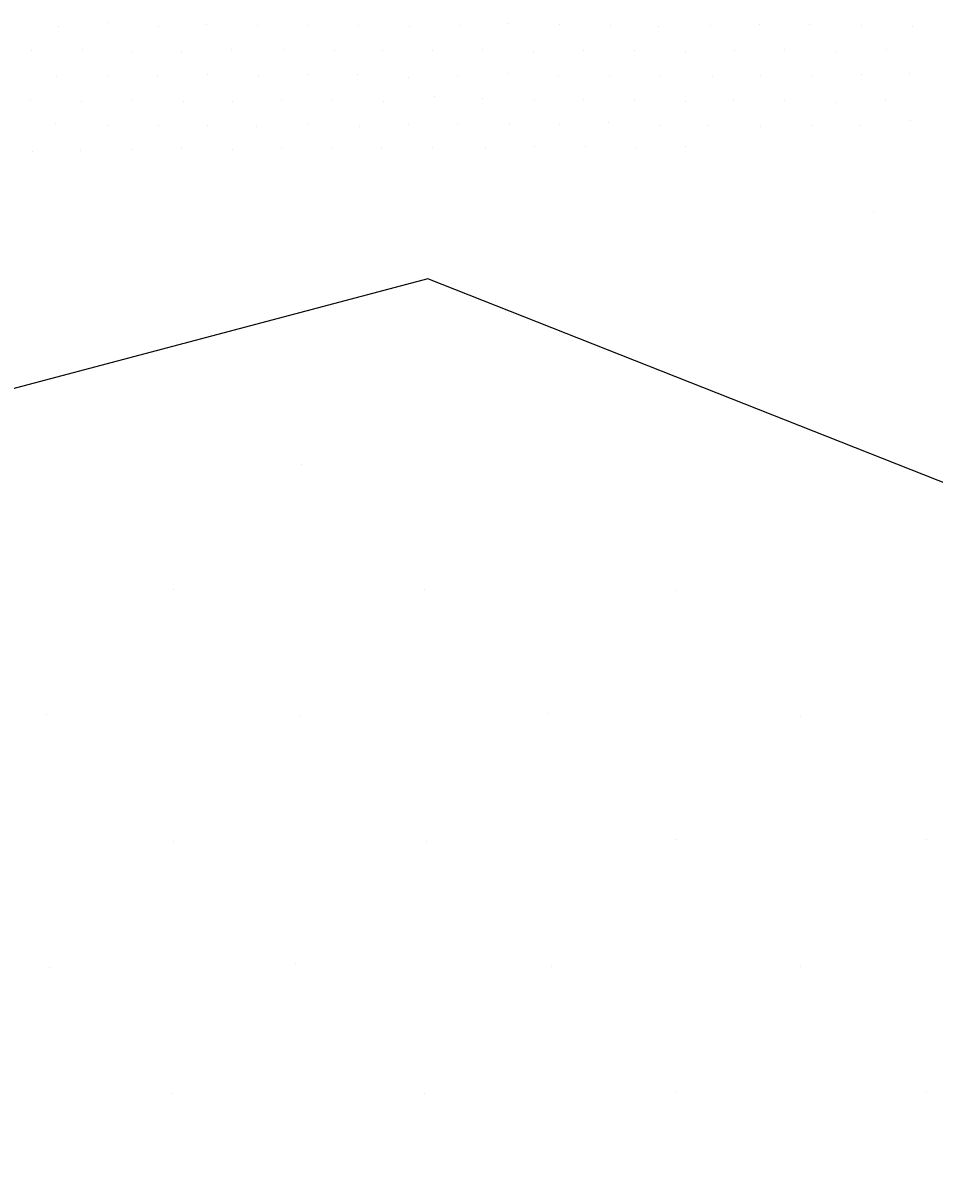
# Model space of a CAD drawing. Extents: x 1602514 to 1609837, y 863887 to 871157.
# Drawn here: x 1606768.2 to 1606845.2, y 865256.2 to 865352.8 of the extents above; entities that cross this region are included whole.
import ezdxf

# ---------------------------------------------------------------- set-up
doc = ezdxf.new("R2010")
doc.units = 0
doc.layers.add('Survey-Ridge Lines', color=7, linetype='Continuous')
doc.layers.add('Survey-Spot dirt', color=7, linetype='Continuous')

msp = doc.modelspace()

# ---------------------------------------------------------------- linework, layer by layer
at = {"layer": 'Survey-Ridge Lines'}
msp.add_lwpolyline([(1607044.334, 865257.154), (1606966.969, 865310.072), (1606873.48, 865303.088), (1606802.43, 865331.136), (1606719.964, 865309.31), (1606666.484, 865267.017), (1606602.762, 865232.291), (1606545.247, 865182.157), (1606503.971, 865167.62), (1606461.695, 865156.58)], dxfattribs=at)
msp.add_lwpolyline([(1607044.334, 865257.154), (1606966.969, 865310.072), (1606873.48, 865303.088), (1606802.43, 865331.136), (1606719.964, 865309.31), (1606666.484, 865267.017), (1606602.762, 865232.291), (1606545.247, 865182.157), (1606503.971, 865167.62), (1606461.695, 865156.58)], dxfattribs=at)
at = {"layer": 'Survey-Spot dirt'}
for p, q in [((1606775.42, 865352.771), (1606775.42, 865352.771)), ((1606775.42, 865352.771), (1606775.42, 865352.771)), ((1606809.282, 865352.686), (1606809.282, 865352.686)), ((1606809.282, 865352.686), (1606809.282, 865352.686)), ((1606771.216, 865352.494), (1606771.216, 865352.494)), ((1606771.216, 865352.494), (1606771.216, 865352.494)), ((1606779.678, 865352.505), (1606779.678, 865352.505)), ((1606779.678, 865352.505), (1606779.678, 865352.505)), ((1606783.755, 865352.601), (1606783.755, 865352.601)), ((1606783.755, 865352.601), (1606783.755, 865352.601)), ((1606788.067, 865352.559), (1606788.067, 865352.559)), ((1606788.067, 865352.559), (1606788.067, 865352.559)), ((1606792.33, 865352.507), (1606792.33, 865352.507)), ((1606792.33, 865352.507), (1606792.33, 865352.507)), ((1606796.544, 865352.552), (1606796.544, 865352.552)), ((1606796.544, 865352.552), (1606796.544, 865352.552)), ((1606800.9, 865352.479), (1606800.9, 865352.479)), ((1606800.9, 865352.479), (1606800.9, 865352.479)), ((1606805.175, 865352.57), (1606805.175, 865352.57)), ((1606805.175, 865352.57), (1606805.175, 865352.57)), ((1606813.537, 865352.63), (1606813.537, 865352.63)), ((1606813.537, 865352.63), (1606813.537, 865352.63)), ((1606817.826, 865352.543), (1606817.826, 865352.543)), ((1606817.826, 865352.543), (1606817.826, 865352.543)), ((1606821.9, 865352.46), (1606821.9, 865352.46)), ((1606821.9, 865352.46), (1606821.9, 865352.46)), ((1606826.324, 865352.543), (1606826.324, 865352.543)), ((1606826.324, 865352.543), (1606826.324, 865352.543)), ((1606830.492, 865352.601), (1606830.492, 865352.601)), ((1606830.492, 865352.601), (1606830.492, 865352.601)), ((1606834.702, 865352.609), (1606834.702, 865352.609)), ((1606834.702, 865352.609), (1606834.702, 865352.609)), ((1606839.066, 865352.54), (1606839.066, 865352.54)), ((1606839.066, 865352.54), (1606839.066, 865352.54)), ((1606843.334, 865352.444), (1606843.334, 865352.444)), ((1606843.334, 865352.444), (1606843.334, 865352.444)), ((1606768.93, 865350.454), (1606768.93, 865350.454)), ((1606768.93, 865350.454), (1606768.93, 865350.454)), ((1606773.275, 865350.506), (1606773.275, 865350.506)), ((1606773.275, 865350.506), (1606773.275, 865350.506)), ((1606777.463, 865350.348), (1606777.463, 865350.348)), ((1606777.463, 865350.348), (1606777.463, 865350.348)), ((1606781.655, 865350.344), (1606781.655, 865350.344)), ((1606781.655, 865350.344), (1606781.655, 865350.344)), ((1606785.846, 865350.539), (1606785.846, 865350.539)), ((1606785.846, 865350.539), (1606785.846, 865350.539)), ((1606790.247, 865350.493), (1606790.247, 865350.493)), ((1606790.247, 865350.493), (1606790.247, 865350.493)), ((1606794.571, 865350.413), (1606794.571, 865350.413)), ((1606794.571, 865350.413), (1606794.571, 865350.413)), ((1606798.622, 865350.424), (1606798.622, 865350.424)), ((1606798.622, 865350.424), (1606798.622, 865350.424)), ((1606802.815, 865350.438), (1606802.815, 865350.438)), ((1606802.815, 865350.438), (1606802.815, 865350.438)), ((1606807.023, 865350.561), (1606807.023, 865350.561)), ((1606807.023, 865350.561), (1606807.023, 865350.561)), ((1606811.382, 865350.39), (1606811.382, 865350.39)), ((1606811.382, 865350.39), (1606811.382, 865350.39)), ((1606815.555, 865350.455), (1606815.555, 865350.455)), ((1606815.555, 865350.455), (1606815.555, 865350.455)), ((1606819.888, 865350.441), (1606819.888, 865350.441)), ((1606819.888, 865350.441), (1606819.888, 865350.441)), ((1606824.239, 865350.356), (1606824.239, 865350.356)), ((1606824.239, 865350.356), (1606824.239, 865350.356)), ((1606828.332, 865350.455), (1606828.332, 865350.455)), ((1606828.332, 865350.455), (1606828.332, 865350.455)), ((1606832.537, 865350.559), (1606832.537, 865350.559)), ((1606832.537, 865350.559), (1606832.537, 865350.559)), ((1606836.975, 865350.33), (1606836.975, 865350.33)), ((1606836.975, 865350.33), (1606836.975, 865350.33)), ((1606841.158, 865350.507), (1606841.158, 865350.507)), ((1606841.158, 865350.507), (1606841.158, 865350.507)), ((1606771.088, 865348.231), (1606771.088, 865348.231)), ((1606771.088, 865348.231), (1606771.088, 865348.231)), ((1606775.423, 865348.279), (1606775.423, 865348.279)), ((1606775.423, 865348.279), (1606775.423, 865348.279)), ((1606779.566, 865348.354), (1606779.566, 865348.354)), ((1606779.566, 865348.354), (1606779.566, 865348.354)), ((1606783.821, 865348.414), (1606783.821, 865348.414)), ((1606783.821, 865348.414), (1606783.821, 865348.414)), ((1606788.092, 865348.255), (1606788.092, 865348.255)), ((1606788.092, 865348.255), (1606788.092, 865348.255)), ((1606792.321, 865348.395), (1606792.321, 865348.395)), ((1606792.321, 865348.395), (1606792.321, 865348.395)), ((1606796.486, 865348.4), (1606796.486, 865348.4)), ((1606796.486, 865348.4), (1606796.486, 865348.4)), ((1606800.792, 865348.17), (1606800.792, 865348.17)), ((1606800.792, 865348.17), (1606800.792, 865348.17)), ((1606804.963, 865348.351), (1606804.963, 865348.351)), ((1606804.963, 865348.351), (1606804.963, 865348.351)), ((1606809.248, 865348.487), (1606809.248, 865348.487)), ((1606809.248, 865348.487), (1606809.248, 865348.487)), ((1606813.48, 865348.269), (1606813.48, 865348.269)), ((1606813.48, 865348.269), (1606813.48, 865348.269)), ((1606817.764, 865348.336), (1606817.764, 865348.336)), ((1606817.764, 865348.336), (1606817.764, 865348.336)), ((1606822.091, 865348.201), (1606822.091, 865348.201)), ((1606822.091, 865348.201), (1606822.091, 865348.201)), ((1606826.445, 865348.226), (1606826.445, 865348.226)), ((1606826.445, 865348.226), (1606826.445, 865348.226)), ((1606830.5, 865348.352), (1606830.5, 865348.352)), ((1606830.5, 865348.352), (1606830.5, 865348.352)), ((1606834.822, 865348.293), (1606834.822, 865348.293)), ((1606834.822, 865348.293), (1606834.822, 865348.293)), ((1606839.095, 865348.419), (1606839.095, 865348.419)), ((1606839.095, 865348.419), (1606839.095, 865348.419)), ((1606843.157, 865348.499), (1606843.157, 865348.499)), ((1606843.157, 865348.499), (1606843.157, 865348.499)), ((1606768.889, 865346.192), (1606768.889, 865346.192)), ((1606768.889, 865346.192), (1606768.889, 865346.192)), ((1606773.209, 865346.164), (1606773.209, 865346.164)), ((1606773.209, 865346.164), (1606773.209, 865346.164)), ((1606777.523, 865346.195), (1606777.523, 865346.195)), ((1606777.523, 865346.195), (1606777.523, 865346.195)), ((1606781.792, 865346.156), (1606781.792, 865346.156)), ((1606781.792, 865346.156), (1606781.792, 865346.156)), ((1606785.962, 865346.13), (1606785.962, 865346.13)), ((1606785.962, 865346.13), (1606785.962, 865346.13)), ((1606790.051, 865346.211), (1606790.051, 865346.211)), ((1606790.051, 865346.211), (1606790.051, 865346.211)), ((1606794.395, 865346.338), (1606794.395, 865346.338)), ((1606794.395, 865346.338), (1606794.395, 865346.338)), ((1606798.674, 865346.17), (1606798.674, 865346.17)), ((1606798.674, 865346.17), (1606798.674, 865346.17)), ((1606803.012, 865346.574), (1606803.012, 865346.574)), ((1606803.012, 865346.574), (1606803.012, 865346.574)), ((1606807.067, 865346.384), (1606807.067, 865346.384)), ((1606807.067, 865346.384), (1606807.067, 865346.384)), ((1606811.417, 865346.249), (1606811.417, 865346.249)), ((1606811.417, 865346.249), (1606811.417, 865346.249)), ((1606815.6, 865346.292), (1606815.6, 865346.292)), ((1606815.6, 865346.292), (1606815.6, 865346.292)), ((1606819.9, 865346.327), (1606819.9, 865346.327)), ((1606819.9, 865346.327), (1606819.9, 865346.327)), ((1606824.191, 865346.11), (1606824.191, 865346.11)), ((1606824.191, 865346.11), (1606824.191, 865346.11)), ((1606828.253, 865346.274), (1606828.253, 865346.274)), ((1606828.253, 865346.274), (1606828.253, 865346.274)), ((1606832.545, 865346.232), (1606832.545, 865346.232)), ((1606832.545, 865346.232), (1606832.545, 865346.232)), ((1606836.933, 865346.075), (1606836.933, 865346.075)), ((1606836.933, 865346.075), (1606836.933, 865346.075)), ((1606841.136, 865346.22), (1606841.136, 865346.22)), ((1606841.136, 865346.22), (1606841.136, 865346.22)), ((1606771.003, 865344.245), (1606771.003, 865344.245)), ((1606771.003, 865344.245), (1606771.003, 865344.245)), ((1606775.387, 865344.064), (1606775.387, 865344.064)), ((1606775.387, 865344.064), (1606775.387, 865344.064)), ((1606779.648, 865344.106), (1606779.648, 865344.106)), ((1606779.648, 865344.106), (1606779.648, 865344.106)), ((1606783.847, 865344.083), (1606783.847, 865344.083)), ((1606783.847, 865344.083), (1606783.847, 865344.083)), ((1606788.001, 865344.013), (1606788.001, 865344.013)), ((1606788.001, 865344.013), (1606788.001, 865344.013)), ((1606792.322, 865344.202), (1606792.322, 865344.202)), ((1606792.322, 865344.202), (1606792.322, 865344.202)), ((1606796.66, 865344.03), (1606796.66, 865344.03)), ((1606796.66, 865344.03), (1606796.66, 865344.03)), ((1606800.793, 865344.183), (1606800.793, 865344.183)), ((1606800.793, 865344.183), (1606800.793, 865344.183)), ((1606804.899, 865344.231), (1606804.899, 865344.231)), ((1606804.899, 865344.231), (1606804.899, 865344.231)), ((1606809.306, 865344.304), (1606809.306, 865344.304)), ((1606809.306, 865344.304), (1606809.306, 865344.304)), ((1606813.541, 865344.195), (1606813.541, 865344.195)), ((1606813.541, 865344.195), (1606813.541, 865344.195)), ((1606817.694, 865344.348), (1606817.694, 865344.348)), ((1606817.694, 865344.348), (1606817.694, 865344.348)), ((1606822.073, 865344.085), (1606822.073, 865344.085)), ((1606822.073, 865344.085), (1606822.073, 865344.085)), ((1606826.184, 865344.133), (1606826.184, 865344.133)), ((1606826.184, 865344.133), (1606826.184, 865344.133)), ((1606830.554, 865344.047), (1606830.554, 865344.047)), ((1606830.554, 865344.047), (1606830.554, 865344.047)), ((1606834.824, 865344.061), (1606834.824, 865344.061)), ((1606834.824, 865344.061), (1606834.824, 865344.061)), ((1606838.895, 865344.119), (1606838.895, 865344.119)), ((1606838.895, 865344.119), (1606838.895, 865344.119)), ((1606843.177, 865344.501), (1606843.177, 865344.501)), ((1606843.177, 865344.501), (1606843.177, 865344.501)), ((1606777.464, 865342.094), (1606777.464, 865342.094)), ((1606777.464, 865342.094), (1606777.464, 865342.094)), ((1606781.644, 865342.141), (1606781.644, 865342.141)), ((1606781.644, 865342.141), (1606781.644, 865342.141)), ((1606785.916, 865342.104), (1606785.916, 865342.104)), ((1606785.916, 865342.104), (1606785.916, 865342.104)), ((1606790.042, 865342.193), (1606790.042, 865342.193)), ((1606790.042, 865342.193), (1606790.042, 865342.193)), ((1606794.365, 865342.268), (1606794.365, 865342.268)), ((1606794.365, 865342.268), (1606794.365, 865342.268)), ((1606798.533, 865342.124), (1606798.533, 865342.124)), ((1606798.533, 865342.124), (1606798.533, 865342.124)), ((1606802.824, 865342.232), (1606802.824, 865342.232)), ((1606802.824, 865342.232), (1606802.824, 865342.232)), ((1606807.284, 865342.261), (1606807.284, 865342.261)), ((1606807.284, 865342.261), (1606807.284, 865342.261)), ((1606811.422, 865342.3), (1606811.422, 865342.3)), ((1606811.422, 865342.3), (1606811.422, 865342.3)), ((1606815.764, 865342.362), (1606815.764, 865342.362)), ((1606815.764, 865342.362), (1606815.764, 865342.362)), ((1606820.037, 865342.283), (1606820.037, 865342.283)), ((1606820.037, 865342.283), (1606820.037, 865342.283)), ((1606824.177, 865342.352), (1606824.177, 865342.352)), ((1606824.177, 865342.352), (1606824.177, 865342.352)), ((1606769.044, 865341.935), (1606769.044, 865341.935)), ((1606769.044, 865341.935), (1606769.044, 865341.935)), ((1606773.135, 865341.986), (1606773.135, 865341.986)), ((1606773.135, 865341.986), (1606773.135, 865341.986)), ((1606840.096, 865336.81), (1606840.096, 865336.81)), ((1606840.096, 865336.81), (1606840.096, 865336.81)), ((1606791.762, 865315.484), (1606791.762, 865315.484)), ((1606791.762, 865315.484), (1606791.762, 865315.484)), ((1606780.962, 865304.885), (1606780.962, 865304.885)), ((1606780.962, 865304.885), (1606780.962, 865304.885)), ((1606802.163, 865304.898), (1606802.163, 865304.898)), ((1606802.163, 865304.898), (1606802.163, 865304.898)), ((1606823.363, 865304.85), (1606823.363, 865304.85)), ((1606823.363, 865304.85), (1606823.363, 865304.85)), ((1606770.233, 865294.333), (1606770.233, 865294.333)), ((1606770.233, 865294.333), (1606770.233, 865294.333)), ((1606791.627, 865294.233), (1606791.627, 865294.233)), ((1606791.627, 865294.233), (1606791.627, 865294.233)), ((1606812.617, 865294.395), (1606812.617, 865294.395)), ((1606812.617, 865294.395), (1606812.617, 865294.395)), ((1606833.899, 865294.188), (1606833.899, 865294.188)), ((1606833.899, 865294.188), (1606833.899, 865294.188)), ((1606780.986, 865283.631), (1606780.986, 865283.631)), ((1606780.986, 865283.631), (1606780.986, 865283.631)), ((1606802.284, 865283.639), (1606802.284, 865283.639)), ((1606802.284, 865283.639), (1606802.284, 865283.639)), ((1606823.351, 865283.778), (1606823.351, 865283.778)), ((1606823.351, 865283.778), (1606823.351, 865283.778)), ((1606844.536, 865283.826), (1606844.536, 865283.826)), ((1606844.536, 865283.826), (1606844.536, 865283.826)), ((1606770.502, 865272.984), (1606770.502, 865272.984)), ((1606770.502, 865272.984), (1606770.502, 865272.984)), ((1606791.297, 865273.344), (1606791.297, 865273.344)), ((1606791.297, 865273.344), (1606791.297, 865273.344)), ((1606812.899, 865273.025), (1606812.899, 865273.025)), ((1606812.899, 865273.025), (1606812.899, 865273.025)), ((1606833.904, 865273.083), (1606833.904, 865273.083)), ((1606833.904, 865273.083), (1606833.904, 865273.083)), ((1606780.842, 865262.367), (1606780.842, 865262.367)), ((1606780.842, 865262.367), (1606780.842, 865262.367)), ((1606802.168, 865262.373), (1606802.168, 865262.373)), ((1606802.168, 865262.373), (1606802.168, 865262.373)), ((1606823.348, 865262.544), (1606823.348, 865262.544)), ((1606823.348, 865262.544), (1606823.348, 865262.544)), ((1606844.564, 865262.442), (1606844.564, 865262.442)), ((1606844.564, 865262.442), (1606844.564, 865262.442))]:
    msp.add_line(p, q, dxfattribs=at)

doc.saveas('drawing.dxf')
